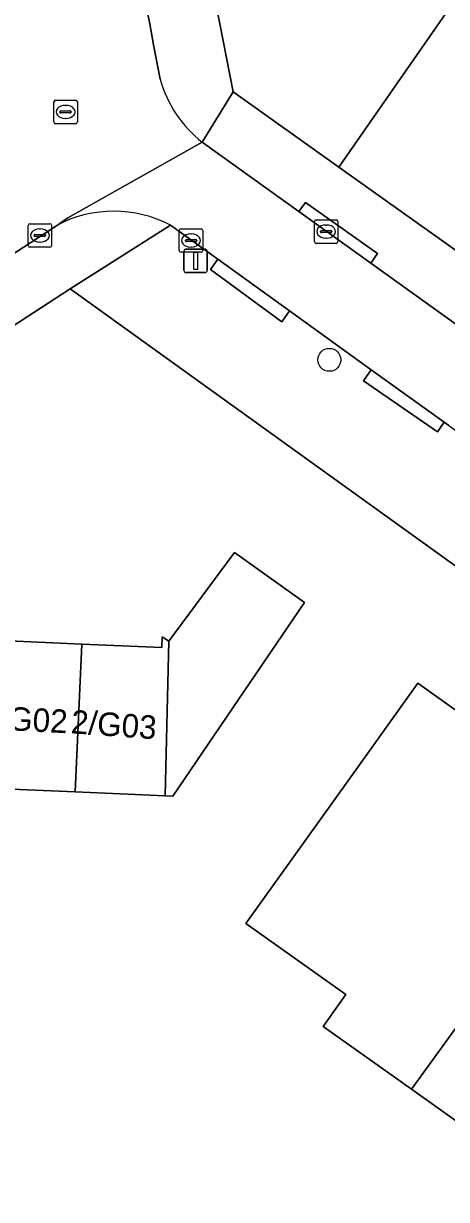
# Model space of a CAD drawing. Extents: x 161772 to 163126, y 383092 to 383917.
# Drawn here: x 162611.7 to 162629.7, y 383789.2 to 383839.3 of the extents above; entities that cross this region are included whole.
import ezdxf

# ---------------------------------------------------------------- set-up
doc = ezdxf.new("R2010")
doc.units = 0
for name, color, linetype in [('IMGEO_Boom', 7, 'Continuous'), ('IMGEO_Erf', 7, 'Continuous'), ('IMGEO_Groenvoorziening', 7, 'Continuous'), ('IMGEO_Kolk', 7, 'Continuous'), ('IMGEO_Lichtmast', 7, 'Continuous'), ('IMGEO_Pand', 7, 'Continuous'), ('IMGEO_Pand_nummerreeks', 7, 'Continuous'), ('IMGEO_Rijbaan_lokaal_open', 7, 'Continuous'), ('IMGEO_Rioolput', 7, 'Continuous'), ('IMGEO_Voetpad_open', 7, 'Continuous')]:
    doc.layers.add(name, color=color, linetype=linetype)

msp = doc.modelspace()

# ---------------------------------------------------------------- linework, layer by layer
at = {"layer": 'IMGEO_Boom'}
msp.add_circle((162624.716, 383824.991), 0.489, dxfattribs=at)
at = {"layer": 'IMGEO_Erf'}
for points in [[(162672.373, 383870.085), (162642.313, 383864.26), (162639.785, 383863.77), (162640.139, 383861.778), (162643.348, 383862.398), (162646.449, 383862.996), (162649.549, 383863.595), (162652.649, 383864.193), (162655.749, 383864.792), (162658.74, 383865.369), (162659.768, 383859.778), (162656.827, 383859.211), (162653.726, 383858.612), (162650.626, 383858.014), (162647.526, 383857.415), (162644.426, 383856.817), (162641.167, 383856.187), (162637.41, 383850.808), (162640.5, 383848.63), (162636.476, 383842.922), (162633.386, 383845.1), (162625.12, 383833.199), (162736.047, 383754.285)], [(162636.55, 383788.337), (162637.33, 383789.429), (162636.331, 383790.14), (162633.391, 383792.232), (162632.451, 383790.91), (162628.21, 383793.929), (162624.449, 383796.606), (162625.412, 383797.96), (162621.161, 383800.996), (162625.576, 383807.156), (162628.475, 383811.229), (162633.282, 383807.807), (162634.28, 383807.975), (162635.605, 383807.031), (162635.771, 383806.045), (162636.563, 383805.481), (162644.672, 383799.71), (162645.272, 383799.283), (162646.248, 383799.447), (162647.593, 383798.49), (162647.769, 383797.444), (162652.619, 383793.992), (162649.72, 383789.919), (162645.317, 383783.764)]]:
    msp.add_lwpolyline(points, dxfattribs=at)
for points in [[(162657.832, 383796.659), (162637.23, 383811.064), (162613.678, 383828.007), (162567.812, 383798.14), (162600.13, 383750), (162612.632, 383731.377), (162614.76, 383728.311), (162636.946, 383695.216), (162638.817, 383692.373), (162682.627, 383718.822), (162703.454, 383731.664), (162710.617, 383736.394), (162726.651, 383747.451), (162723.086, 383750)], [(162610.495, 383806.742), (162606.896, 383806.899), (162604.044, 383811.235), (162601.296, 383815.412), (162604.45, 383817.391), (162607.007, 383813.484), (162607.397, 383813.687), (162607.375, 383813.193), (162610.776, 383813.042), (162614.176, 383812.89), (162617.577, 383812.739), (162617.598, 383813.195), (162617.887, 383813.01), (162620.678, 383816.787), (162623.65, 383814.658), (162620.84, 383810.523), (162618.046, 383806.412), (162617.721, 383806.426), (162613.896, 383806.593)]]:
    msp.add_lwpolyline(points, close=True, dxfattribs=at)
at = {"layer": 'IMGEO_Groenvoorziening'}
for points in [[(162625.12, 383833.199), (162633.386, 383845.1), (162637.41, 383850.808), (162641.167, 383856.187), (162640.139, 383861.778), (162639.785, 383863.77), (162637.259, 383863.281), (162638.637, 383857.506)], [(162638.081, 383855.196), (162634.016, 383851.995), (162619.915, 383840.025), (162620.62, 383836.4), (162625.12, 383833.199)]]:
    msp.add_lwpolyline(points, dxfattribs=at)
at = {"layer": 'IMGEO_Kolk'}
for p, q in [((162611.967, 383830.787), (162612.819, 383830.787)), ((162624.077, 383830.024), (162624.077, 383830.876)), ((162624.152, 383830.95), (162625.004, 383830.95)), ((162625.078, 383830.876), (162625.078, 383830.024)), ((162611.892, 383829.861), (162611.892, 383830.713)), ((162612.151, 383830.281), (162612.151, 383830.293)), ((162612.194, 383830.33), (162612.592, 383830.33)), ((162612.38, 383830.567), (162612.405, 383830.567)), ((162612.635, 383830.293), (162612.635, 383830.281)), ((162612.893, 383830.713), (162612.893, 383829.861)), ((162618.326, 383829.644), (162618.326, 383830.496)), ((162618.401, 383830.57), (162619.253, 383830.57)), ((162618.814, 383830.35), (162618.839, 383830.35)), ((162619.327, 383830.496), (162619.327, 383829.644)), ((162624.336, 383830.444), (162624.336, 383830.456)), ((162624.774, 383830.407), (162624.376, 383830.407)), ((162624.379, 383830.493), (162624.777, 383830.493)), ((162624.565, 383830.73), (162624.59, 383830.73)), ((162624.82, 383830.456), (162624.82, 383830.444)), ((162612.819, 383829.787), (162611.967, 383829.787)), ((162612.589, 383830.244), (162612.191, 383830.244)), ((162612.403, 383830.007), (162612.378, 383830.007)), ((162618.585, 383830.064), (162618.585, 383830.076)), ((162619.023, 383830.027), (162618.625, 383830.027)), ((162618.628, 383830.113), (162619.026, 383830.113)), ((162618.837, 383829.79), (162618.812, 383829.79)), ((162619.069, 383830.076), (162619.069, 383830.064)), ((162625.004, 383829.95), (162624.152, 383829.95)), ((162624.588, 383830.17), (162624.563, 383830.17)), ((162619.253, 383829.57), (162618.401, 383829.57))]:
    msp.add_line(p, q, dxfattribs=at)
for points in [[(162611.967, 383830.787), (162612.819, 383830.787)], [(162624.077, 383830.024), (162624.077, 383830.876)], [(162624.152, 383830.95), (162625.004, 383830.95)], [(162625.078, 383830.876), (162625.078, 383830.024)], [(162611.892, 383829.861), (162611.892, 383830.713)], [(162612.893, 383830.713), (162612.893, 383829.861)], [(162618.326, 383829.644), (162618.326, 383830.496)], [(162618.401, 383830.57), (162619.253, 383830.57)], [(162619.327, 383830.496), (162619.327, 383829.644)], [(162612.819, 383829.787), (162611.967, 383829.787)], [(162625.004, 383829.95), (162624.152, 383829.95)], [(162619.253, 383829.57), (162618.401, 383829.57)]]:
    msp.add_lwpolyline(points, dxfattribs=at)
for centre, radius, start, end in [((162611.969, 383830.711), 0.0765, 91.552, 178.448), ((162611.969, 383830.711), 0.0765, 91.552, 178.448), ((162612.817, 383830.711), 0.0765, 1.552, 88.448), ((162612.817, 383830.711), 0.0765, 1.552, 88.448), ((162624.154, 383830.874), 0.0765, 91.552, 178.448), ((162624.154, 383830.874), 0.0765, 91.552, 178.448), ((162625.002, 383830.874), 0.0765, 1.552, 88.448), ((162625.002, 383830.874), 0.0765, 1.552, 88.448), ((162612.191, 383830.29), 0.0403, 85.8775, 175.7526), ((162612.188, 383830.28), 0.0366, 178.938, 274.7102), ((162612.592, 383830.287), 0.043, 264.8664, 352.4533), ((162612.596, 383830.292), 0.0386, 1.7309, 96.639), ((162618.403, 383830.494), 0.0765, 91.552, 178.448), ((162618.403, 383830.494), 0.0765, 91.552, 178.448), ((162619.251, 383830.494), 0.0765, 1.552, 88.448), ((162619.251, 383830.494), 0.0765, 1.552, 88.448), ((162624.376, 383830.453), 0.0403, 85.8775, 175.7526), ((162624.373, 383830.443), 0.0366, 178.938, 274.7102), ((162624.777, 383830.45), 0.043, 264.8664, 352.4533), ((162624.781, 383830.455), 0.0386, 1.7309, 96.639), ((162611.969, 383829.863), 0.0765, 181.552, 268.448), ((162611.969, 383829.863), 0.0765, 181.552, 268.448), ((162612.817, 383829.863), 0.0765, 271.552, 358.448), ((162612.817, 383829.863), 0.0765, 271.552, 358.448), ((162618.625, 383830.073), 0.0403, 85.8775, 175.7526), ((162618.622, 383830.063), 0.0366, 178.938, 274.7102), ((162619.026, 383830.07), 0.043, 264.8664, 352.4533), ((162619.03, 383830.075), 0.0386, 1.7309, 96.639), ((162624.154, 383830.026), 0.0765, 181.552, 268.448), ((162624.154, 383830.026), 0.0765, 181.552, 268.448), ((162625.002, 383830.026), 0.0765, 271.552, 358.448), ((162625.002, 383830.026), 0.0765, 271.552, 358.448), ((162618.403, 383829.646), 0.0765, 181.552, 268.448), ((162618.403, 383829.646), 0.0765, 181.552, 268.448), ((162619.251, 383829.646), 0.0765, 271.552, 358.448), ((162619.251, 383829.646), 0.0765, 271.552, 358.448)]:
    msp.add_arc(centre, radius, start, end, dxfattribs=at)
for centre, major_axis, ratio, start_param, end_param in [((162612.379, 383830.287), (-0.387, 0.002), 0.722429, 4.712389, 7.853982), ((162612.404, 383830.287), (-0.39, 0.002), 0.717154, 1.570796, 4.712389), ((162618.813, 383830.07), (-0.387, 0.002), 0.722429, 4.712389, 7.853982), ((162618.838, 383830.07), (-0.39, 0.002), 0.717154, 1.570796, 4.712389), ((162624.564, 383830.45), (-0.387, 0.002), 0.722429, 4.712389, 7.853982), ((162624.589, 383830.45), (-0.39, 0.002), 0.717154, 1.570796, 4.712389)]:
    msp.add_ellipse(centre, major_axis=major_axis, ratio=ratio, start_param=start_param, end_param=end_param, dxfattribs=at)
at = {"layer": 'IMGEO_Lichtmast'}
for p, q in [((162618.525, 383828.806), (162618.525, 383829.606)), ((162618.525, 383829.606), (162618.525, 383828.806)), ((162618.625, 383829.706), (162619.415, 383829.706)), ((162619.415, 383829.706), (162618.625, 383829.706)), ((162619.515, 383829.606), (162619.515, 383828.806)), ((162619.515, 383828.806), (162619.515, 383829.606)), ((162619.415, 383828.706), (162618.625, 383828.706)), ((162618.625, 383828.706), (162619.415, 383828.706))]:
    msp.add_line(p, q, dxfattribs=at)
msp.add_lwpolyline([(162618.945, 383829.581), (162619.095, 383829.581), (162619.095, 383828.831), (162618.945, 383828.831), (162618.945, 383829.581)], dxfattribs=at)
for centre, start, end in [((162618.625, 383829.606), 90, 180), ((162618.625, 383829.606), 90, 180), ((162619.415, 383829.606), 0, 90), ((162619.415, 383829.606), 360, 90), ((162618.625, 383828.806), 180, 270), ((162618.625, 383828.806), 180, 270), ((162619.415, 383828.806), 270, 0), ((162619.415, 383828.806), 270, 0)]:
    msp.add_arc(centre, 0.1, start, end, dxfattribs=at)
at = {"layer": 'IMGEO_Pand'}
for points in [[(162623.65, 383814.658), (162620.678, 383816.787), (162617.887, 383813.01), (162617.721, 383806.426), (162618.046, 383806.412), (162620.84, 383810.523)], [(162614.176, 383812.89), (162610.776, 383813.042), (162610.495, 383806.742), (162613.896, 383806.593)], [(162617.887, 383813.01), (162617.598, 383813.195), (162617.577, 383812.739), (162614.176, 383812.89), (162613.896, 383806.593), (162617.721, 383806.426)], [(162628.21, 383793.929), (162636.563, 383805.481), (162635.771, 383806.045), (162635.605, 383807.031), (162634.28, 383807.975), (162633.282, 383807.807), (162628.475, 383811.229), (162625.576, 383807.156), (162621.161, 383800.996), (162625.412, 383797.96), (162624.449, 383796.606)], [(162644.672, 383799.71), (162636.563, 383805.481), (162628.21, 383793.929), (162632.451, 383790.91), (162633.391, 383792.232), (162636.331, 383790.14), (162637.33, 383789.429), (162637.342, 383789.446)]]:
    msp.add_lwpolyline(points, close=True, dxfattribs=at)
at = {"layer": 'IMGEO_Rijbaan_lokaal_open'}
for points in [[(162617.513, 383836.94), (162617.224, 383838.405), (162617.075, 383839.295), (162616.668, 383841.212), (162616.408, 383842.427), (162615.752, 383846.157), (162613.729, 383856.218), (162613.481, 383857.326), (162613.367, 383857.959), (162613.323, 383858.212), (162613.291, 383858.388), (162607.333, 383857.297), (162611.151, 383837.971)], [(162566.891, 383800.631), (162597.736, 383820.705), (162600.907, 383822.768), (162612.326, 383830.2), (162613.136, 383830.727), (162613.575, 383831.038), (162619.304, 383834.256)], [(162619.304, 383834.256), (162613.575, 383831.038), (162613.136, 383830.727)], [(162617.954, 383830.722), (162619.967, 383829.273), (162623.024, 383827.071), (162626.499, 383824.569), (162629.6, 383822.336), (162629.8, 383822.191), (162639.572, 383815.155), (162653.106, 383805.675), (162654.843, 383804.496), (162654.991, 383804.396), (162655.734, 383803.812), (162656.152, 383803.405), (162658.236, 383806.306), (162648.981, 383812.956), (162626.476, 383829.105), (162623.417, 383831.304), (162619.304, 383834.256)]]:
    msp.add_lwpolyline(points, dxfattribs=at)
for centre, radius, start, end in [((162622.538, 383838.354), 5.22, 195.7113, 231.7181), ((162615.54, 383826.167), 5.155, 62.0808, 117.8003)]:
    msp.add_arc(centre, radius, start, end, dxfattribs=at)
at = {"layer": 'IMGEO_Rioolput'}
for p, q in [((162612.985, 383835.12), (162612.985, 383835.972)), ((162613.06, 383836.046), (162613.912, 383836.046)), ((162613.473, 383835.826), (162613.498, 383835.826)), ((162613.986, 383835.972), (162613.986, 383835.12)), ((162613.244, 383835.54), (162613.244, 383835.552)), ((162613.682, 383835.503), (162613.284, 383835.503)), ((162613.287, 383835.589), (162613.685, 383835.589)), ((162613.496, 383835.266), (162613.471, 383835.266)), ((162613.728, 383835.552), (162613.728, 383835.54)), ((162613.912, 383835.046), (162613.06, 383835.046))]:
    msp.add_line(p, q, dxfattribs=at)
for points in [[(162612.985, 383835.12), (162612.985, 383835.972)], [(162613.06, 383836.046), (162613.912, 383836.046)], [(162613.986, 383835.972), (162613.986, 383835.12)], [(162613.912, 383835.046), (162613.06, 383835.046)]]:
    msp.add_lwpolyline(points, dxfattribs=at)
for centre, radius, start, end in [((162613.062, 383835.97), 0.0765, 91.552, 178.448), ((162613.062, 383835.97), 0.0765, 91.552, 178.448), ((162613.91, 383835.97), 0.0765, 1.552, 88.448), ((162613.91, 383835.97), 0.0765, 1.552, 88.448), ((162613.284, 383835.549), 0.0403, 85.8775, 175.7526), ((162613.281, 383835.539), 0.0366, 178.938, 274.7102), ((162613.685, 383835.546), 0.043, 264.8664, 352.4533), ((162613.689, 383835.551), 0.0386, 1.7309, 96.639), ((162613.062, 383835.122), 0.0765, 181.552, 268.448), ((162613.062, 383835.122), 0.0765, 181.552, 268.448), ((162613.91, 383835.122), 0.0765, 271.552, 358.448), ((162613.91, 383835.122), 0.0765, 271.552, 358.448)]:
    msp.add_arc(centre, radius, start, end, dxfattribs=at)
for centre, major_axis, ratio, start_param, end_param in [((162613.472, 383835.546), (-0.387, 0.002), 0.722429, 4.712389, 7.853982), ((162613.497, 383835.546), (-0.39, 0.002), 0.717154, 1.570796, 4.712389)]:
    msp.add_ellipse(centre, major_axis=major_axis, ratio=ratio, start_param=start_param, end_param=end_param, dxfattribs=at)
at = {"layer": 'IMGEO_Voetpad_open'}
for points in [[(162619.304, 383834.256), (162620.62, 383836.4), (162619.915, 383840.025), (162619.298, 383843.198), (162618.615, 383846.711)], [(162616.408, 383842.427), (162616.668, 383841.212), (162617.075, 383839.295), (162617.224, 383838.405), (162617.513, 383836.94)], [(162620.62, 383836.4), (162619.304, 383834.256), (162623.417, 383831.304), (162623.692, 383831.693), (162626.764, 383829.513), (162626.476, 383829.105), (162648.981, 383812.956), (162658.236, 383806.306), (162659.625, 383805.308), (162659.918, 383805.712)], [(162702.076, 383775.917), (162702.395, 383776.315), (162705.717, 383774.453), (162705.475, 383774.017), (162707.358, 383772.683), (162707.659, 383773.109), (162710.728, 383770.927), (162710.431, 383770.506), (162724.438, 383760.583), (162725.461, 383759.858), (162727.128, 383758.461), (162734.733, 383752.998), (162736.047, 383754.285), (162625.12, 383833.199), (162620.62, 383836.4)], [(162613.136, 383830.727), (162612.326, 383830.2), (162600.907, 383822.768), (162601.166, 383822.371), (162597.99, 383820.317), (162597.736, 383820.705), (162566.891, 383800.631)], [(162613.678, 383828.007), (162617.954, 383830.722)], [(162619.65, 383828.837), (162619.967, 383829.273), (162617.954, 383830.722), (162613.678, 383828.007), (162637.23, 383811.064), (162657.832, 383796.659), (162723.086, 383750), (162726.651, 383747.451), (162729.356, 383751.858)], [(162629.8, 383822.191), (162629.6, 383822.336), (162629.314, 383821.921), (162626.173, 383824.098), (162626.499, 383824.569), (162623.024, 383827.071), (162622.691, 383826.614), (162619.65, 383828.837)], [(162566.438, 383796.515), (162567.812, 383798.14), (162613.678, 383828.007)]]:
    msp.add_lwpolyline(points, dxfattribs=at)
for points in [[(162626.476, 383829.105), (162626.764, 383829.513), (162623.692, 383831.693), (162623.417, 383831.304)], [(162619.967, 383829.273), (162619.65, 383828.837), (162622.691, 383826.614), (162623.024, 383827.071)], [(162626.499, 383824.569), (162626.173, 383824.098), (162629.314, 383821.921), (162629.6, 383822.336)]]:
    msp.add_lwpolyline(points, close=True, dxfattribs=at)
for centre, radius, start, end in [((162622.538, 383838.354), 5.22, 195.7113, 231.7181), ((162615.54, 383826.167), 5.155, 62.0808, 117.8003)]:
    msp.add_arc(centre, radius, start, end, dxfattribs=at)

# ---------------------------------------------------------------- texts
at = {"layer": 'IMGEO_Pand_nummerreeks'}
for s, rotation, p in [('2/G02', 356.9691, (162609.909, 383809.281)), ('2/G03', 355.8919, (162613.69, 383809.091))]:
    msp.add_text(s, height=1, rotation=rotation, dxfattribs=at).set_placement(p)

doc.saveas('drawing.dxf')
